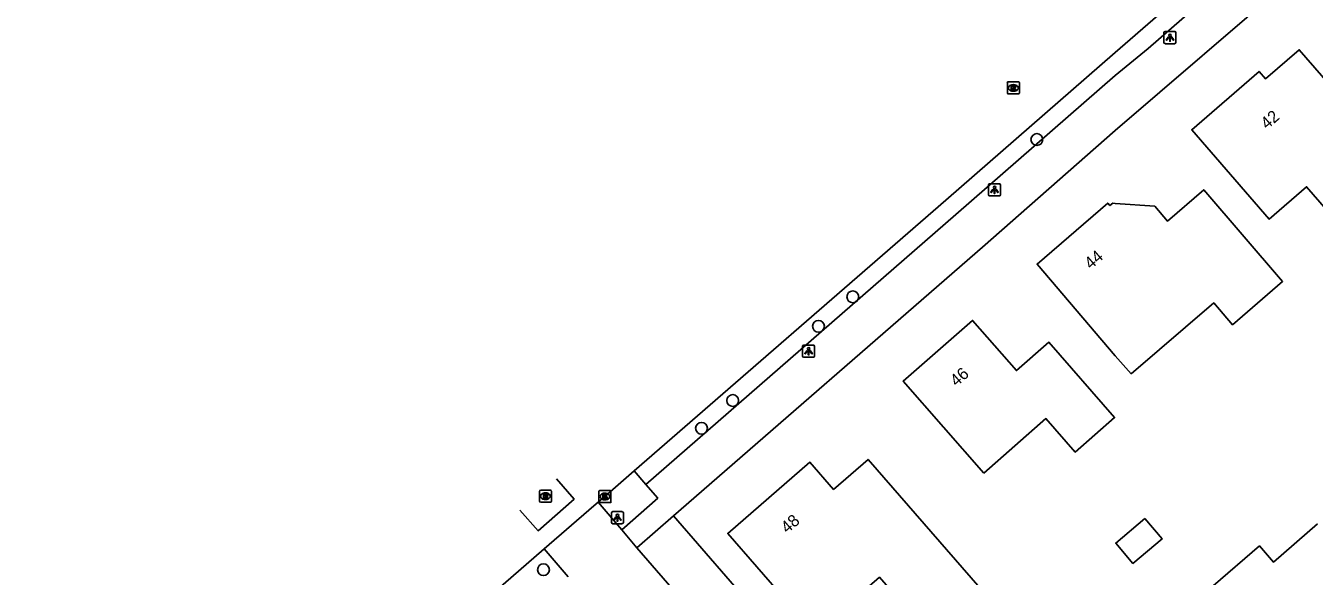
# Model space of a CAD drawing. Extents: x 155888 to 156864, y 383882 to 384671.
# Drawn here: x 155909.6 to 156016.5, y 384066 to 384111.7 of the extents above; entities that cross this region are included whole.
import ezdxf

# ---------------------------------------------------------------- set-up
doc = ezdxf.new("R2010")
doc.units = 0
for name, color, linetype in [('IMGEO_Boom', 7, 'Continuous'), ('IMGEO_Groenvoorziening', 7, 'Continuous'), ('IMGEO_Kolk', 7, 'Continuous'), ('IMGEO_Lichtpunt', 7, 'Continuous'), ('IMGEO_Pand', 7, 'Continuous'), ('IMGEO_Pand_nummerreeks', 7, 'Continuous'), ('IMGEO_Parkeervlak_open', 7, 'Continuous'), ('IMGEO_Rijbaan_lokaal_gesloten', 7, 'Continuous'), ('IMGEO_Rijbaan_lokaal_open', 7, 'Continuous'), ('IMGEO_Rioolput', 7, 'Continuous'), ('IMGEO_Voetpad_open', 7, 'Continuous')]:
    doc.layers.add(name, color=color, linetype=linetype)

msp = doc.modelspace()

# ---------------------------------------------------------------- linework, layer by layer
at = {"layer": 'IMGEO_Boom'}
for centre in [(155993.51, 384102.23), (155978.24, 384089.19), (155975.39, 384086.75), (155968.28, 384080.59), (155965.69, 384078.29), (155952.58, 384066.56)]:
    msp.add_circle(centre, 0.489, dxfattribs=at)
at = {"layer": 'IMGEO_Groenvoorziening'}
msp.add_lwpolyline([(155982.63, 384048.87), (155979.86, 384052.09), (155979.83, 384052.07), (155963.36, 384071.02)], dxfattribs=at)
at = {"layer": 'IMGEO_Kolk'}
for p, q in [((155957.18, 384072.2), (155957.18, 384073.06)), ((155957.26, 384073.13), (155958.11, 384073.13)), ((155957.67, 384072.91), (155957.69, 384072.91)), ((155958.18, 384073.06), (155958.18, 384072.2)), ((155958.11, 384072.13), (155957.26, 384072.13)), ((155957.69, 384072.35), (155957.67, 384072.35))]:
    msp.add_line(p, q, dxfattribs=at)
for points in [[(155957.18, 384072.2), (155957.18, 384073.06)], [(155957.26, 384073.13), (155958.11, 384073.13)], [(155958.18, 384073.06), (155958.18, 384072.2)], [(155958.11, 384072.13), (155957.26, 384072.13)], [(155957.5, 384072.83), (155957.63, 384072.83), (155957.63, 384072.68), (155957.75, 384072.83), (155957.92, 384072.83), (155957.77, 384072.68), (155957.93, 384072.43), (155957.77, 384072.43), (155957.69, 384072.59), (155957.63, 384072.53), (155957.63, 384072.43), (155957.5, 384072.43), (155957.5, 384072.83)]]:
    msp.add_lwpolyline(points, dxfattribs=at)
for centre, start, end in [((155957.26, 384073.05), 91.552, 178.448), ((155957.26, 384073.05), 91.552, 178.448), ((155958.11, 384073.05), 1.552, 88.448), ((155958.11, 384073.05), 1.552, 88.448), ((155957.26, 384072.2), 181.552, 268.448), ((155957.26, 384072.2), 181.552, 268.448), ((155958.11, 384072.2), 271.552, 358.448), ((155958.11, 384072.2), 271.552, 358.448)]:
    msp.add_arc(centre, 0.0765, start, end, dxfattribs=at)
for centre, major_axis, ratio, start_param, end_param in [((155957.67, 384072.63), (-0.387, 0.002), 0.722429, 4.712389, 7.853982), ((155957.69, 384072.63), (-0.39, 0.002), 0.717154, 1.570796, 4.712389)]:
    msp.add_ellipse(centre, major_axis=major_axis, ratio=ratio, start_param=start_param, end_param=end_param, dxfattribs=at)
at = {"layer": 'IMGEO_Lichtpunt'}
for p, q in [((156004.05, 384111.09), (156004.05, 384110.28)), ((156004.05, 384111.09), (156004.05, 384110.28)), ((156004.95, 384111.18), (156004.15, 384111.18)), ((156004.95, 384111.18), (156004.15, 384111.18)), ((156005.05, 384110.28), (156005.05, 384111.09)), ((156005.05, 384110.28), (156005.05, 384111.09)), ((156004.15, 384110.18), (156004.95, 384110.18)), ((156004.15, 384110.18), (156004.95, 384110.18)), ((155990.4, 384098.55), (155989.59, 384098.55)), ((155990.4, 384098.55), (155989.59, 384098.55)), ((155989.5, 384098.46), (155989.5, 384097.65)), ((155989.5, 384098.46), (155989.5, 384097.65)), ((155989.59, 384097.56), (155990.4, 384097.56)), ((155989.59, 384097.56), (155990.4, 384097.56)), ((155990.49, 384097.65), (155990.49, 384098.46)), ((155990.49, 384097.65), (155990.49, 384098.46)), ((155974.08, 384085.08), (155974.08, 384084.27)), ((155974.08, 384085.08), (155974.08, 384084.27)), ((155974.98, 384085.18), (155974.17, 384085.18)), ((155974.98, 384085.18), (155974.17, 384085.18)), ((155975.07, 384084.27), (155975.07, 384085.08)), ((155975.07, 384084.27), (155975.07, 384085.08)), ((155974.17, 384084.18), (155974.98, 384084.18)), ((155974.17, 384084.18), (155974.98, 384084.18)), ((155958.22, 384071.28), (155958.22, 384070.48)), ((155958.22, 384071.28), (155958.22, 384070.48)), ((155959.12, 384071.38), (155958.31, 384071.38)), ((155959.12, 384071.38), (155958.31, 384071.38)), ((155959.21, 384070.48), (155959.21, 384071.28)), ((155959.21, 384070.48), (155959.21, 384071.28)), ((155958.31, 384070.38), (155959.12, 384070.38)), ((155958.31, 384070.38), (155959.12, 384070.38))]:
    msp.add_line(p, q, dxfattribs=at)
for points in [[(156004.43, 384110.75), (156004.46, 384110.72), (156004.28, 384110.46), (156004.24, 384110.49), (156004.43, 384110.75)], [(156004.53, 384110.7), (156004.57, 384110.7), (156004.57, 384110.38), (156004.53, 384110.38), (156004.53, 384110.7)], [(156004.64, 384110.72), (156004.68, 384110.75), (156004.86, 384110.49), (156004.82, 384110.46), (156004.64, 384110.72)], [(155989.87, 384098.12), (155989.91, 384098.1), (155989.72, 384097.83), (155989.68, 384097.86), (155989.87, 384098.12)], [(155989.97, 384098.08), (155990.02, 384098.08), (155990.02, 384097.75), (155989.97, 384097.75), (155989.97, 384098.08)], [(155990.08, 384098.1), (155990.12, 384098.12), (155990.31, 384097.86), (155990.27, 384097.83), (155990.08, 384098.1)], [(155974.45, 384084.74), (155974.49, 384084.72), (155974.3, 384084.45), (155974.26, 384084.48), (155974.45, 384084.74)], [(155974.55, 384084.7), (155974.6, 384084.7), (155974.6, 384084.37), (155974.55, 384084.37), (155974.55, 384084.7)], [(155974.66, 384084.72), (155974.7, 384084.74), (155974.89, 384084.48), (155974.85, 384084.45), (155974.66, 384084.72)], [(155958.59, 384070.95), (155958.63, 384070.92), (155958.44, 384070.66), (155958.4, 384070.68), (155958.59, 384070.95)], [(155958.69, 384070.9), (155958.74, 384070.9), (155958.74, 384070.58), (155958.69, 384070.58), (155958.69, 384070.9)], [(155958.8, 384070.92), (155958.84, 384070.95), (155959.03, 384070.68), (155958.99, 384070.66), (155958.8, 384070.92)]]:
    msp.add_lwpolyline(points, dxfattribs=at)
for centre in [(156004.55, 384110.88), (155990, 384098.26), (155974.58, 384084.88), (155958.72, 384071.08)]:
    msp.add_circle(centre, 0.0994, dxfattribs=at)
for centre, start, end in [((156004.15, 384111.09), 90, 180), ((156004.15, 384111.09), 90, 180), ((156004.15, 384110.28), 180, 270), ((156004.15, 384110.28), 180, 270), ((156004.95, 384111.09), 0, 90), ((156004.95, 384111.09), 0, 90), ((156004.95, 384110.28), 270, 0), ((156004.95, 384110.28), 270, 360), ((155989.59, 384098.46), 90, 180), ((155989.59, 384098.46), 90, 180), ((155990.4, 384098.46), 0, 90), ((155990.4, 384098.46), 0, 90), ((155989.59, 384097.65), 180, 270), ((155989.59, 384097.65), 180, 270), ((155990.4, 384097.65), 270, 0), ((155990.4, 384097.65), 270, 360), ((155974.17, 384085.08), 90, 180), ((155974.17, 384085.08), 90, 180), ((155974.98, 384085.08), 0, 90), ((155974.98, 384085.08), 0, 90), ((155974.17, 384084.27), 180, 270), ((155974.17, 384084.27), 180, 270), ((155974.98, 384084.27), 270, 0), ((155974.98, 384084.27), 270, 360), ((155958.31, 384071.28), 90, 180), ((155958.31, 384071.28), 90, 180), ((155959.12, 384071.28), 0, 90), ((155959.12, 384071.28), 0, 90), ((155958.31, 384070.48), 180, 270), ((155958.31, 384070.48), 180, 270), ((155959.12, 384070.48), 270, 0), ((155959.12, 384070.48), 270, 360)]:
    msp.add_arc(centre, 0.0946, start, end, dxfattribs=at)
at = {"layer": 'IMGEO_Pand'}
for points in [[(156018.63, 384095.14), (156026.47, 384101.93), (156022.09, 384106.98), (156019.54, 384104.77), (156015.28, 384109.68), (156012.48, 384107.26), (156011.95, 384107.88), (156006.36, 384103.05), (156012.77, 384095.63), (156015.88, 384098.32), (156018.63, 384095.14)], [(156001.34, 384082.8), (156008.18, 384088.68), (156009.74, 384086.87), (156013.9, 384090.47), (156007.36, 384098.07), (156004.36, 384095.46), (156003.29, 384096.71), (156000, 384096.94), (155999.8, 384096.95), (155999.57, 384096.76), (155999.39, 384096.97), (155993.53, 384091.9), (156000, 384084.31), (156001.34, 384082.8)], [(155989.1, 384074.57), (155994.26, 384079.09), (155996.69, 384076.32), (155999.96, 384079.18), (155994.51, 384085.43), (155991.81, 384083.08), (155988.18, 384087.23), (155982.43, 384082.21), (155989.1, 384074.57)], [(155985.06, 384060.65), (155989.36, 384064.39), (155979.51, 384075.71), (155976.64, 384073.22), (155974.68, 384075.48), (155967.87, 384069.58), (155975.09, 384061.27), (155980.45, 384065.94), (155985.06, 384060.65)], [(156002.47, 384070.81), (156000.05, 384068.77), (156001.48, 384067.08), (156003.9, 384069.12), (156002.47, 384070.81)], [(156016.8, 384070.36), (156013.15, 384067.18), (156011.97, 384068.54), (156008.14, 384065.22)]]:
    msp.add_lwpolyline(points, dxfattribs=at)
at = {"layer": 'IMGEO_Parkeervlak_open'}
msp.add_lwpolyline([(155961.08, 384073.63), (155960.1, 384074.77)], dxfattribs=at)
at = {"layer": 'IMGEO_Rijbaan_lokaal_gesloten'}
for points in [[(155960.1, 384074.77), (155985.96, 384097.2), (156000, 384109.46), (156037.06, 384141.6), (156052.58, 384155.08), (156079.59, 384178.58), (156099.17, 384195.6), (156142.14, 384232.99)], [(155957.11, 384072.16), (155957.68, 384072.63), (155960.1, 384074.77)], [(155952.63, 384068.29), (155956.76, 384071.86), (155957.11, 384072.16)], [(155909.63, 384030.91), (155910.18, 384031.41), (155952.63, 384068.29)]]:
    msp.add_lwpolyline(points, dxfattribs=at)
at = {"layer": 'IMGEO_Rijbaan_lokaal_open'}
for points in [[(155953.65, 384074.11), (155955.12, 384072.42), (155952.15, 384069.79), (155950.63, 384071.49), (155950.63, 384071.49)], [(155953.65, 384074.11), (155953.65, 384074.11)], [(155957.11, 384072.16), (155959.07, 384069.87)], [(155959.07, 384069.87), (155960.32, 384068.38)], [(155952.63, 384068.29), (155954.62, 384065.98)], [(155960.32, 384068.38), (155979.58, 384046.21)]]:
    msp.add_lwpolyline(points, dxfattribs=at)
at = {"layer": 'IMGEO_Rioolput'}
for p, q in [((155991.06, 384106.09), (155991.06, 384106.94)), ((155991.13, 384107.01), (155991.98, 384107.01)), ((155991.98, 384106.01), (155991.13, 384106.01)), ((155991.57, 384106.23), (155991.54, 384106.23)), ((155991.55, 384106.79), (155991.57, 384106.79)), ((155992.06, 384106.94), (155992.06, 384106.09)), ((155952.24, 384072.24), (155952.24, 384073.09)), ((155952.32, 384073.17), (155953.17, 384073.17)), ((155952.73, 384072.94), (155952.75, 384072.94)), ((155953.24, 384073.09), (155953.24, 384072.24)), ((155953.17, 384072.16), (155952.32, 384072.16)), ((155952.75, 384072.39), (155952.73, 384072.39))]:
    msp.add_line(p, q, dxfattribs=at)
for points in [[(155991.06, 384106.09), (155991.06, 384106.94)], [(155991.13, 384107.01), (155991.98, 384107.01)], [(155991.98, 384106.01), (155991.13, 384106.01)], [(155991.65, 384106.71), (155991.39, 384106.71), (155991.39, 384106.31)], [(155991.39, 384106.31), (155991.52, 384106.31), (155991.52, 384106.48), (155991.53, 384106.48)], [(155991.57, 384106.63), (155991.52, 384106.63), (155991.52, 384106.55)], [(155991.52, 384106.55), (155991.57, 384106.55)], [(155991.58, 384106.45), (155991.65, 384106.31), (155991.79, 384106.31), (155991.72, 384106.44)], [(155992.06, 384106.94), (155992.06, 384106.09)], [(155952.24, 384072.24), (155952.24, 384073.09)], [(155952.32, 384073.17), (155953.17, 384073.17)], [(155952.83, 384072.86), (155952.58, 384072.86), (155952.58, 384072.46)], [(155953.24, 384073.09), (155953.24, 384072.24)], [(155953.17, 384072.16), (155952.32, 384072.16)], [(155952.58, 384072.46), (155952.7, 384072.46), (155952.7, 384072.63), (155952.71, 384072.63)], [(155952.76, 384072.78), (155952.7, 384072.78), (155952.7, 384072.7)], [(155952.7, 384072.7), (155952.75, 384072.7)], [(155952.76, 384072.6), (155952.83, 384072.46), (155952.97, 384072.46), (155952.91, 384072.59)]]:
    msp.add_lwpolyline(points, dxfattribs=at)
for centre, radius, start, end in [((155991.13, 384106.94), 0.0765, 91.552, 178.448), ((155991.13, 384106.94), 0.0765, 91.552, 178.448), ((155991.13, 384106.09), 0.0765, 181.552, 268.448), ((155991.13, 384106.09), 0.0765, 181.552, 268.448), ((155991.53, 384106.42), 0.0533, 26.0293, 88.6989), ((155991.58, 384106.54), 0.0964, 77.0061, 93.1865), ((155991.55, 384106.74), 0.19, 274.7715, 282.9687), ((155991.59, 384106.59), 0.0378, 276.6634, 79.6772), ((155991.65, 384106.6), 0.109, 350.3612, 89.416), ((155991.64, 384106.6), 0.112, 277.5842, 350.9817), ((155991.63, 384106.39), 0.108, 29.5134, 73.7905), ((155991.98, 384106.94), 0.0765, 1.552, 88.448), ((155991.98, 384106.94), 0.0765, 1.552, 88.448), ((155991.98, 384106.09), 0.0765, 271.552, 358.448), ((155991.98, 384106.09), 0.0765, 271.552, 358.448), ((155952.32, 384073.09), 0.0765, 91.552, 178.448), ((155952.32, 384073.09), 0.0765, 91.552, 178.448), ((155952.83, 384072.75), 0.109, 350.3612, 89.416), ((155953.17, 384073.09), 0.0765, 1.552, 88.448), ((155953.17, 384073.09), 0.0765, 1.552, 88.448), ((155952.32, 384072.24), 0.0765, 181.552, 268.448), ((155952.32, 384072.24), 0.0765, 181.552, 268.448), ((155952.71, 384072.57), 0.0533, 26.0293, 88.6989), ((155952.74, 384072.89), 0.19, 274.7715, 282.9687), ((155952.76, 384072.69), 0.0964, 77.0061, 93.1865), ((155952.78, 384072.74), 0.0378, 276.6634, 79.6772), ((155952.83, 384072.75), 0.112, 277.5842, 350.9817), ((155952.81, 384072.54), 0.108, 29.5134, 73.7905), ((155953.17, 384072.24), 0.0765, 271.552, 358.448), ((155953.17, 384072.24), 0.0765, 271.552, 358.448)]:
    msp.add_arc(centre, radius, start, end, dxfattribs=at)
for centre, major_axis, ratio, start_param, end_param in [((155991.54, 384106.51), (-0.387, 0.002), 0.722429, 4.712389, 7.853982), ((155991.57, 384106.51), (-0.39, 0.002), 0.717154, 1.570796, 4.712389), ((155952.73, 384072.66), (-0.387, 0.002), 0.722429, 4.712389, 7.853982), ((155952.75, 384072.66), (-0.39, 0.002), 0.717154, 1.570796, 4.712389)]:
    msp.add_ellipse(centre, major_axis=major_axis, ratio=ratio, start_param=start_param, end_param=end_param, dxfattribs=at)
at = {"layer": 'IMGEO_Voetpad_open'}
for points in [[(156142.79, 384233.53), (156143.77, 384232.36), (156081.12, 384178.03), (156053.51, 384154.06), (156037.98, 384140.49), (156002.74, 384109.77), (156000, 384107.53), (155986.8, 384096.01), (155961.08, 384073.63)], [(155963.36, 384071.02), (155988.99, 384093.32), (156000, 384102.99), (156014.63, 384115.56), (156040.2, 384137.76), (156053.51, 384149.41)], [(155961.08, 384073.63), (155962.06, 384072.5), (155959.07, 384069.87)], [(155960.32, 384068.38), (155963.36, 384071.02)]]:
    msp.add_lwpolyline(points, dxfattribs=at)

# ---------------------------------------------------------------- texts
at = {"layer": 'IMGEO_Pand_nummerreeks'}
for s, rotation, p in [('42', 40.8433, (156012.6, 384103.03)), ('44', 40.8812, (155997.98, 384091.42)), ('46', 41.1274, (155986.84, 384081.7)), ('48', 40.9484, (155972.8, 384069.52))]:
    msp.add_text(s, height=1, rotation=rotation, dxfattribs=at).set_placement(p)

doc.saveas('drawing.dxf')
